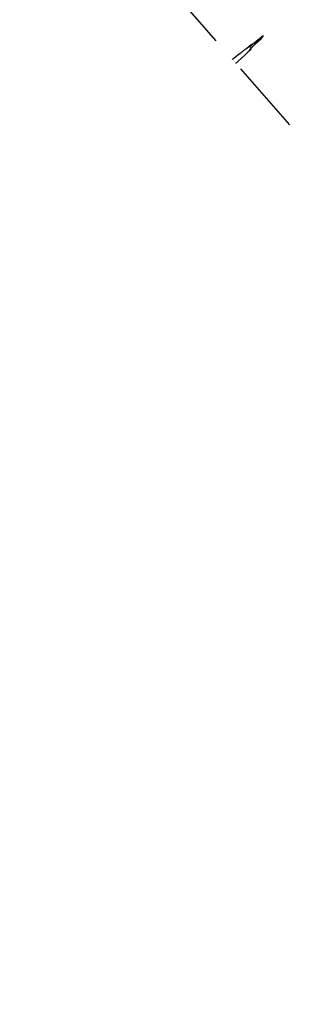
# Model space of a CAD drawing. Extents: x 3249832 to 3255657, y 13789405 to 13793316.
# Tile 604 of 656: x 3252628 to 3252820, y 13791046 to 13791708. Entities that reach past the tile are written whole.
import ezdxf

# ---------------------------------------------------------------- set-up
doc = ezdxf.new("R2010")
doc.units = 0
doc.header["$LTSCALE"] = 100
doc.header["$MEASUREMENT"] = 0
doc.linetypes.add('DASHED', pattern=[0.75, 0.5, -0.25])
for name, color, linetype in [('GRATIO_03231_CON', 1, 'CONTINUOUS'), ('PLAN', 7, 'CONTINUOUS'), ('TARGETS_EAST', 7, 'CONTINUOUS')]:
    doc.layers.add(name, color=color, linetype=linetype)

# ---------------------------------------------------------------- blocks, each defined once
blk = doc.blocks.new('Gratio_032316_contours')
at = {"layer": 'GRATIO_03231_CON', "color": 5, "linetype": 'Continuous', "flags": 128}
blk.add_lwpolyline([(3252771.21, 13791681.43), (3252771.19, 13791681.46), (3252771.16, 13791681.49), (3252771.15, 13791681.51), (3252771.16, 13791681.53), (3252771.32, 13791681.66), (3252771.75, 13791682.01), (3252772.53, 13791682.64), (3252773.53, 13791683.45), (3252774.59, 13791684.29), (3252775.55, 13791685.05), (3252776.38, 13791685.7), (3252777.11, 13791686.25), (3252777.72, 13791686.7), (3252778.21, 13791687.05), (3252778.55, 13791687.28), (3252778.77, 13791687.42), (3252779.08, 13791687.66), (3252779.73, 13791688.18), (3252780.87, 13791689.13), (3252782.22, 13791690.24), (3252783.39, 13791691.2), (3252784.06, 13791691.72), (3252784.18, 13791691.77), (3252783.79, 13791691.35), (3252783.04, 13791690.57), (3252782.51, 13791689.98), (3252782.92, 13791690.22), (3252784.7, 13791691.68), (3252787.18, 13791693.77), (3252789.43, 13791695.67), (3252790.72, 13791696.74), (3252791.27, 13791697.15), (3252791.48, 13791697.24), (3252791.7, 13791697.32), (3252791.95, 13791697.42), (3252792.15, 13791697.49), (3252792.25, 13791697.48), (3252792.12, 13791697.29), (3252791.65, 13791696.82), (3252790.83, 13791696.03), (3252790, 13791695.24), (3252789.65, 13791694.86), (3252790.05, 13791695.14), (3252790.75, 13791695.69), (3252791.15, 13791695.96), (3252790.76, 13791695.55), (3252789.68, 13791694.52), (3252788.15, 13791693.1), (3252786.42, 13791691.49), (3252784.78, 13791689.97), (3252783.54, 13791688.8), (3252782.93, 13791688.2), (3252782.82, 13791688.05), (3252783.03, 13791688.18), (3252783.37, 13791688.41), (3252783.69, 13791688.61), (3252783.86, 13791688.67), (3252783.78, 13791688.52), (3252783.58, 13791688.26), (3252783.41, 13791688.05), (3252783.35, 13791687.94), (3252783.01, 13791687.6), (3252781.94, 13791686.59), (3252779.86, 13791684.67), (3252777.35, 13791682.37), (3252775.19, 13791680.41), (3252773.97, 13791679.33), (3252773.49, 13791678.96), (3252773.39, 13791678.94)], dxfattribs=at)

msp = doc.modelspace()

# ---------------------------------------------------------------- linework, layer by layer
at = {"layer": 'PLAN', "color": 8, "linetype": 'DASHED'}
msp.add_line((3252628.4, 13791844.31), (3253526.26, 13790820.3), dxfattribs=at)

# ---------------------------------------------------------------- block references
at = {"layer": 'TARGETS_EAST'}
msp.add_blockref('Gratio_032316_contours', (0, 0), dxfattribs=at)

doc.saveas('drawing.dxf')
